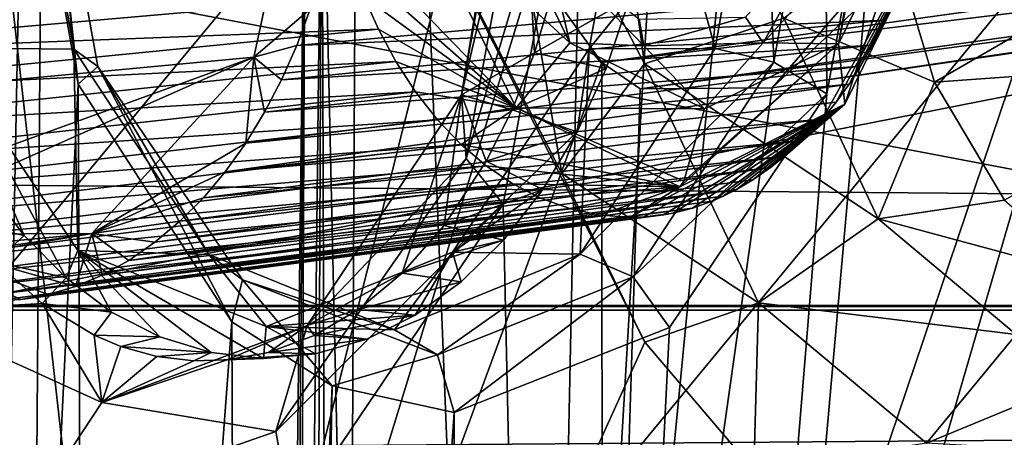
# Model space of a CAD drawing. Header units: metres. Extents: x -150 to 307, y -550 to 84.
# Tile 1022 of 1056: x 234.05 to 237.66, y -2.44 to -0.91. Entities that reach past the tile are written whole.
import ezdxf

# ---------------------------------------------------------------- set-up
doc = ezdxf.new("R2010")
doc.units = ezdxf.units.M
doc.layers.add('solid_26006363', color=7, linetype='CONTINUOUS')

msp = doc.modelspace()

# ---------------------------------------------------------------- linework, layer by layer
at = {"layer": 'solid_26006363'}
for points in [[(229.176407, -9.081716, 939.973938), (229.99118, 0.000344, 940.69989), (245.823288, -11.224192, 949.513977)], [(229.99118, 0.000344, 940.69989), (246.654556, 0, 950.254578), (245.823288, -11.224192, 949.513977)], [(233.489548, -8.792013, 908.271729), (232.955582, 0.032667, 907.429626), (234.066269, 0.003867, 908.627441)], [(233.892075, -8.863901, 908.711182), (233.489548, -8.792013, 908.271729), (234.066269, 0.003867, 908.627441)], [(235.137634, 0, 913.558777), (233.843811, -0.611673, 915.077393), (233.661316, -1.163745, 914.862366)], [(234.910675, -1.046002, 913.30481), (235.137634, 0, 913.558777), (233.661316, -1.163745, 914.862366)], [(233.892075, -8.863901, 908.711182), (234.066269, 0.003867, 908.627441), (234.268082, -1.144645, 908.851807)], [(233.929993, -0.000001, 915.975952), (235.099686, 0.000959, 917.334839), (234.990692, -9.375346, 917.506836)], [(234.136917, 0.009975, 918.518005), (233.954193, -0.008697, 918.303284), (234.08432, -6.763284, 918.61261)], [(234.144547, -0.000233, 908.807617), (234.268082, -1.144645, 908.851807), (234.066269, 0.003867, 908.627441)], [(235.785873, 0.000027, 920.484619), (234.136917, 0.009975, 918.518005), (234.08432, -6.763284, 918.61261)], [(235.936386, -0.721932, 920.668579), (235.785873, 0.000027, 920.484619), (234.08432, -6.763284, 918.61261)], [(235.117508, -0.870122, 913.538513), (235.137634, 0, 913.558777), (234.910675, -1.046002, 913.30481)], [(235.024536, -9.293293, 917.541077), (234.990692, -9.375346, 917.506836), (235.099686, 0.000959, 917.334839)], [(235.059067, -9.215111, 917.576416), (235.024536, -9.293293, 917.541077), (235.099686, 0.000959, 917.334839)], [(235.159561, 0.000005, 917.405151), (235.059067, -9.215111, 917.576416), (235.099686, 0.000959, 917.334839)], [(235.121506, -9.084536, 917.641174), (235.059067, -9.215111, 917.576416), (235.159561, 0.000005, 917.405151)], [(235.121506, -9.084536, 917.641174), (235.159561, 0.000005, 917.405151), (235.189697, -8.957417, 917.713074)], [(235.261475, -4.475974, 917.593018), (235.159561, 0.000005, 917.405151), (235.285248, -0.000852, 917.552917)], [(235.189697, -8.957417, 917.713074), (235.159561, 0.000005, 917.405151), (235.261475, -4.475974, 917.593018)], [(235.784943, 0, 918.143372), (236.038193, -1.472669, 918.45166), (235.285248, -0.000852, 917.552917)], [(235.639847, -17.84992, 911.454834), (237.22287, 0, 912.144714), (238.067368, 0.000013, 913.115356)], [(235.639847, -17.84992, 911.454834), (238.067368, 0.000013, 913.115356), (238.593033, -10.931461, 914.126099)], [(235.880753, 0.000001, 913.557312), (235.938248, -1.030612, 912.863403), (235.671646, -1.184786, 913.292847)], [(235.868073, 0, 913.723267), (235.880753, 0.000001, 913.557312), (235.671646, -1.184786, 913.292847)], [(236.34082, -1.070289, 918.620361), (236.038193, -1.472669, 918.45166), (235.784943, 0, 918.143372)], [(236.19574, 0, 918.434143), (236.34082, -1.070289, 918.620361), (235.784943, 0, 918.143372)], [(235.880753, 0.000001, 913.557312), (236.006577, -0.801471, 912.948425), (235.938248, -1.030612, 912.863403)], [(235.956177, -7.548682, 914.385986), (238.337418, -0.966312, 916.507568), (238.154312, 0.000003, 916.344482)], [(236.688095, -0.000019, 915.038086), (235.956177, -7.548682, 914.385986), (238.154312, 0.000003, 916.344482)], [(236.137955, -1.015497, 912.428345), (236.320908, 0.000001, 912.632874), (236.598907, -1.014559, 911.933533)], [(236.286346, -0.832852, 912.595886), (236.320908, 0.000001, 912.632874), (236.137955, -1.015497, 912.428345)], [(238.082504, -6.74861, 923.456665), (238.074554, 0.029634, 923.30719), (236.187546, -5.559584, 921.072205)], [(236.807831, -1.158274, 921.735229), (236.187546, -5.559584, 921.072205), (238.074554, 0.029634, 923.30719)], [(236.851013, -0.903303, 918.645325), (236.34082, -1.070289, 918.620361), (236.19574, 0, 918.434143)], [(236.320908, 0.000001, 912.632874), (236.776718, 0.000001, 912.138916), (236.598907, -1.014559, 911.933533)], [(236.598907, -1.014559, 911.933533), (236.776718, 0.000001, 912.138916), (236.813934, -1.065191, 911.827942)], [(236.776718, 0.000001, 912.138916), (237.001343, 0.000001, 912.042419), (236.813934, -1.065191, 911.827942)], [(237.192017, -0.714105, 922.206909), (236.807831, -1.158274, 921.735229), (238.074554, 0.029634, 923.30719)], [(236.813934, -1.065191, 911.827942), (237.001343, 0.000001, 912.042419), (237.007904, -1.180996, 911.90448)], [(237.001343, 0.000001, 912.042419), (237.22287, 0, 912.144714), (237.007904, -1.180996, 911.90448)], [(51.055336, 0, 672.736816), (286.751587, 0, -98.190849), (287.017914, -1.954857, -98.109421)], [(51.326496, -1.972128, 672.819702), (51.055336, 0, 672.736816), (287.017914, -1.954857, -98.109421)], [(64.172447, -1.972128, 676.747131), (299.868683, -1.972128, -94.180542), (300.139832, 0, -94.097641)], [(64.443604, 0, 676.830017), (64.172447, -1.972128, 676.747131), (300.139832, 0, -94.097641)], [(226.510178, -1.954857, -261.140106), (240.302048, -1.954857, -251.2397), (230.041199, 0, -258.500671)], [(227.565887, 0, -276.501038), (243.701553, 0, -265.97229), (233.685989, -1.972128, -272.501709)], [(240.302048, -1.954857, -251.2397), (237.419113, 0, -253.167572), (230.041199, 0, -258.500671)], [(235.519714, -0.000027, 946.219238), (232.624283, -0.00001, 944.326782), (232.783661, -3.296923, 944.407837)], [(235.650467, -3.286726, 946.275208), (235.519714, -0.000027, 946.219238), (232.783661, -3.296923, 944.407837)], [(233.590012, -0.000002, 909.587463), (233.77182, -1.012007, 909.789856), (234.072845, -0.000003, 909.026123)], [(243.701553, 0, -265.97229), (248.771378, -1.972128, -261.67276), (233.685989, -1.972128, -272.501709)], [(233.696243, -1.308886, 915.713562), (233.929993, -0.000001, 915.975952), (234.990692, -9.375346, 917.506836)], [(233.77182, -1.012007, 909.789856), (234.251907, -1.016661, 909.231812), (234.072845, -0.000003, 909.026123)], [(234.08432, -6.763284, 918.61261), (233.954193, -0.008697, 918.303284), (233.84108, -9.693657, 918.493286)], [(234.251907, -1.016661, 909.231812), (234.144547, -0.000233, 908.807617), (234.072845, -0.000003, 909.026123)], [(234.33992, -1.079963, 909.030273), (234.268082, -1.144645, 908.851807), (234.144547, -0.000233, 908.807617)], [(234.251907, -1.016661, 909.231812), (234.33992, -1.079963, 909.030273), (234.144547, -0.000233, 908.807617)], [(236.34227, -2.089483, 918.82196), (235.261475, -4.475974, 917.593018), (235.285248, -0.000852, 917.552917)], [(236.038193, -1.472669, 918.45166), (236.34227, -2.089483, 918.82196), (235.285248, -0.000852, 917.552917)], [(238.362244, -0.000021, 948.000122), (235.519714, -0.000027, 946.219238), (235.650467, -3.286726, 946.275208)], [(235.639847, -17.84992, 911.454834), (237.007904, -1.180996, 911.90448), (237.22287, 0, 912.144714)], [(238.466858, -2.499339, 948.045898), (238.362244, -0.000021, 948.000122), (235.650467, -3.286726, 946.275208)], [(235.868073, 0, 913.723267), (235.671646, -1.184786, 913.292847), (235.946487, -0.000005, 914.104431)], [(235.671646, -1.184786, 913.292847), (235.688522, -1.417224, 913.812073), (235.946487, -0.000005, 914.104431)], [(235.946487, -0.000005, 914.104431), (235.688522, -1.417224, 913.812073), (236.113373, -0.000038, 914.372314)], [(235.688522, -1.417224, 913.812073), (235.823273, -1.584502, 914.04718), (236.113373, -0.000038, 914.372314)], [(235.823273, -1.584502, 914.04718), (235.956177, -7.548682, 914.385986), (236.113373, -0.000038, 914.372314)], [(236.401779, -0.000034, 914.705627), (235.956177, -7.548682, 914.385986), (236.688095, -0.000019, 915.038086)], [(236.113373, -0.000038, 914.372314), (235.956177, -7.548682, 914.385986), (236.401779, -0.000034, 914.705627)], [(237.251694, 0, 910.137451), (237.350266, -0.383388, 910.24884), (237.050613, -0.997649, 909.9151)], [(237.119736, -0.611154, 909.990479), (237.251694, 0, 910.137451), (237.050613, -0.997649, 909.9151)], [(240.302048, -1.954857, -251.2397), (244.442719, 0, -247.375839), (237.419113, 0, -253.167572)], [(236.108078, -0.304631, 909.365601), (230.44696, -0.720152, 914.30835), (230.850601, -1.160539, 914.759766)], [(236.108078, -0.304631, 909.365601), (230.850601, -1.160539, 914.759766), (236.210953, -0.394892, 909.457275)], [(241.637726, -0.305224, 915.859375), (235.936386, -0.721932, 920.668579), (236.184082, -1.06562, 920.971313)], [(241.637726, -0.305224, 915.859375), (236.184082, -1.06562, 920.971313), (241.74086, -0.395659, 915.951294)], [(236.210953, -0.394892, 909.457275), (230.850601, -1.160539, 914.759766), (236.330841, -0.426259, 909.564087)], [(236.450745, -0.394892, 909.670959), (231.355087, -1.164931, 915.324341), (231.764343, -0.726503, 915.782776)], [(236.330841, -0.426259, 909.564087), (231.355087, -1.164931, 915.324341), (236.450745, -0.394892, 909.670959)], [(235.768829, -0.37612, 908.489441), (236.067459, -0.994487, 908.82135), (235.498932, -0.471826, 908.370789)], [(235.982849, -0.636751, 908.725952), (236.067459, -0.994487, 908.82135), (235.768829, -0.37612, 908.489441)], [(241.74086, -0.395659, 915.951294), (236.184082, -1.06562, 920.971313), (236.325409, -1.162207, 921.144348)], [(241.74086, -0.395659, 915.951294), (236.325409, -1.162207, 921.144348), (241.861038, -0.427085, 916.05835)], [(241.981201, -0.395659, 916.165405), (236.807831, -1.158274, 921.735229), (237.192017, -0.714105, 922.206909)], [(241.861038, -0.427085, 916.05835), (236.807831, -1.158274, 921.735229), (241.981201, -0.395659, 916.165405)], [(237.050613, -0.997649, 909.9151), (237.350266, -0.383388, 910.24884), (237.074203, -1.218872, 910.09967)], [(237.350266, -0.383388, 910.24884), (237.442734, -0.466469, 910.510193), (237.074203, -1.218872, 910.09967)], [(236.330841, -0.426259, 909.564087), (230.850601, -1.160539, 914.759766), (231.355087, -1.164931, 915.324341)], [(241.861038, -0.427085, 916.05835), (236.325409, -1.162207, 921.144348), (236.807831, -1.158274, 921.735229)], [(237.442734, -0.466469, 910.510193), (237.042038, -1.210981, 910.407654), (236.991043, -1.273427, 910.354004)], [(237.074203, -1.218872, 910.09967), (237.442734, -0.466469, 910.510193), (236.991043, -1.273427, 910.354004)], [(237.442734, -0.466469, 910.510193), (237.089676, -1.145024, 910.457825), (237.042038, -1.210981, 910.407654)], [(237.442734, -0.466469, 910.510193), (237.131592, -1.079894, 910.502014), (237.089676, -1.145024, 910.457825)], [(237.442734, -0.466469, 910.510193), (237.175644, -1.002831, 910.548462), (237.131592, -1.079894, 910.502014)], [(237.442734, -0.466469, 910.510193), (237.221313, -0.911374, 910.59668), (237.175644, -1.002831, 910.548462)], [(237.442734, -0.466469, 910.510193), (237.267258, -0.803602, 910.645203), (237.221313, -0.911374, 910.59668)], [(235.498932, -0.471826, 908.370789), (235.871216, -1.231277, 908.784485), (235.229523, -0.568561, 908.497681)], [(236.067459, -0.994487, 908.82135), (235.871216, -1.231277, 908.784485), (235.498932, -0.471826, 908.370789)], [(235.871216, -1.231277, 908.784485), (235.267883, -0.699969, 908.538086), (235.229523, -0.568561, 908.497681)], [(236.710098, -0.899699, 909.597595), (237.020752, -0.553318, 909.952209), (236.775528, -0.993343, 909.607422)], [(237.020752, -0.553318, 909.952209), (237.119736, -0.611154, 909.990479), (236.775528, -0.993343, 909.607422)], [(237.402267, -1.137288, 918.57074), (237.239349, -0.599127, 918.349548), (238.409424, -0.554348, 917.383728)], [(237.402267, -1.137288, 918.57074), (238.409424, -0.554348, 917.383728), (238.572998, -1.05324, 917.582825)], [(236.775528, -0.993343, 909.607422), (237.119736, -0.611154, 909.990479), (237.050613, -0.997649, 909.9151)], [(236.851013, -0.903303, 918.645325), (237.239349, -0.599127, 918.349548), (237.402267, -1.137288, 918.57074)], [(235.982849, -0.636751, 908.725952), (236.338943, -1.00432, 909.121826), (236.067459, -0.994487, 908.82135)], [(236.32106, -0.90701, 909.154663), (236.338943, -1.00432, 909.121826), (235.982849, -0.636751, 908.725952)], [(235.871216, -1.231277, 908.784485), (235.313202, -0.823841, 908.585754), (235.267883, -0.699969, 908.538086)], [(236.184082, -1.06562, 920.971313), (235.936386, -0.721932, 920.668579), (234.08432, -6.763284, 918.61261)], [(235.313202, -0.823841, 908.585754), (232.856018, -1.040569, 911.012146), (232.796997, -0.887593, 910.94635)], [(235.313202, -0.823841, 908.585754), (235.366791, -0.943923, 908.642151), (232.856018, -1.040569, 911.012146)], [(237.267258, -0.803602, 910.645203), (235.117508, -0.870122, 913.538513), (235.068314, -1.003273, 913.483459)], [(237.221313, -0.911374, 910.59668), (237.267258, -0.803602, 910.645203), (235.068314, -1.003273, 913.483459)], [(235.871216, -1.231277, 908.784485), (235.366791, -0.943923, 908.642151), (235.313202, -0.823841, 908.585754)], [(235.938248, -1.030612, 912.863403), (236.006577, -0.801471, 912.948425), (236.286346, -0.832852, 912.595886)], [(235.938248, -1.030612, 912.863403), (236.286346, -0.832852, 912.595886), (236.200531, -1.087318, 912.499939)], [(236.200531, -1.087318, 912.499939), (236.286346, -0.832852, 912.595886), (236.137955, -1.015497, 912.428345)], [(235.068314, -1.003273, 913.483459), (235.117508, -0.870122, 913.538513), (234.910675, -1.046002, 913.30481)], [(236.32106, -0.90701, 909.154663), (236.710098, -0.899699, 909.597595), (236.338943, -1.00432, 909.121826)], [(236.710098, -0.899699, 909.597595), (236.775528, -0.993343, 909.607422), (236.338943, -1.00432, 909.121826)], [(237.221313, -0.911374, 910.59668), (235.068314, -1.003273, 913.483459), (235.012863, -1.12904, 913.421387)], [(237.175644, -1.002831, 910.548462), (237.221313, -0.911374, 910.59668), (235.012863, -1.12904, 913.421387)], [(236.851013, -0.903303, 918.645325), (237.195526, -1.637614, 919.104309), (236.34082, -1.070289, 918.620361)], [(236.851013, -0.903303, 918.645325), (237.402267, -1.137288, 918.57074), (237.195526, -1.637614, 919.104309)], [(235.366791, -0.943923, 908.642151), (232.924149, -1.185026, 911.088135), (232.856018, -1.040569, 911.012146)], [(235.366791, -0.943923, 908.642151), (235.430328, -1.061723, 908.708984), (232.924149, -1.185026, 911.088135)], [(235.871216, -1.231277, 908.784485), (235.430328, -1.061723, 908.708984), (235.366791, -0.943923, 908.642151)], [(235.956177, -7.548682, 914.385986), (238.901764, -1.798153, 917.010437), (238.337418, -0.966312, 916.507568)], [(235.012863, -1.12904, 913.421387), (235.068314, -1.003273, 913.483459), (234.910675, -1.046002, 913.30481)], [(237.175644, -1.002831, 910.548462), (235.012863, -1.12904, 913.421387), (234.950653, -1.248065, 913.351746)], [(237.131592, -1.079894, 910.502014), (237.175644, -1.002831, 910.548462), (234.950653, -1.248065, 913.351746)], [(236.067459, -0.994487, 908.82135), (236.56041, -1.235724, 909.369568), (235.871216, -1.231277, 908.784485)], [(236.338943, -1.00432, 909.121826), (236.56041, -1.235724, 909.369568), (236.067459, -0.994487, 908.82135)], [(236.338943, -1.00432, 909.121826), (236.775528, -0.993343, 909.607422), (236.56041, -1.235724, 909.369568)], [(237.050613, -0.997649, 909.9151), (236.469696, -1.521017, 909.45105), (236.484604, -1.500183, 909.437622)], [(237.050613, -0.997649, 909.9151), (237.074203, -1.218872, 910.09967), (236.469696, -1.521017, 909.45105)], [(237.050613, -0.997649, 909.9151), (236.484604, -1.500183, 909.437622), (236.56041, -1.235724, 909.369568)], [(236.775528, -0.993343, 909.607422), (237.050613, -0.997649, 909.9151), (236.56041, -1.235724, 909.369568)], [(233.77182, -1.012007, 909.789856), (234.267471, -1.754318, 910.341736), (234.251907, -1.016661, 909.231812)], [(234.223816, -1.853812, 910.294861), (234.267471, -1.754318, 910.341736), (233.77182, -1.012007, 909.789856)], [(234.070755, -1.699553, 910.12439), (234.223816, -1.853812, 910.294861), (233.77182, -1.012007, 909.789856)], [(233.930969, -1.515446, 909.96875), (234.070755, -1.699553, 910.12439), (233.77182, -1.012007, 909.789856)], [(234.251907, -1.016661, 909.231812), (234.746765, -1.76841, 909.800232), (234.33992, -1.079963, 909.030273)], [(234.267471, -1.754318, 910.341736), (234.746765, -1.76841, 909.800232), (234.251907, -1.016661, 909.231812)], [(235.637711, -1.760135, 911.869568), (236.137955, -1.015497, 912.428345), (236.105438, -1.767307, 911.364136)], [(236.094986, -1.319964, 912.382019), (236.137955, -1.015497, 912.428345), (235.637711, -1.760135, 911.869568)], [(235.671646, -1.184786, 913.292847), (235.938248, -1.030612, 912.863403), (235.85611, -1.239127, 912.761536)], [(235.85611, -1.239127, 912.761536), (235.938248, -1.030612, 912.863403), (236.200531, -1.087318, 912.499939)], [(236.094986, -1.319964, 912.382019), (236.200531, -1.087318, 912.499939), (236.137955, -1.015497, 912.428345)], [(236.105438, -1.767307, 911.364136), (236.598907, -1.014559, 911.933533), (236.813934, -1.065191, 911.827942)], [(236.137955, -1.015497, 912.428345), (236.598907, -1.014559, 911.933533), (236.105438, -1.767307, 911.364136)], [(235.430328, -1.061723, 908.708984), (233.000732, -1.319628, 911.173523), (232.924149, -1.185026, 911.088135)], [(235.430328, -1.061723, 908.708984), (235.503143, -1.173643, 908.785645), (233.000732, -1.319628, 911.173523)], [(234.910675, -1.046002, 913.30481), (233.376266, -1.603485, 914.52594), (233.01738, -1.885789, 914.102783)], [(234.31839, -1.69201, 912.642517), (234.910675, -1.046002, 913.30481), (233.01738, -1.885789, 914.102783)], [(234.910675, -1.046002, 913.30481), (233.661316, -1.163745, 914.862366), (233.376266, -1.603485, 914.52594)], [(236.187546, -5.559584, 921.072205), (236.184082, -1.06562, 920.971313), (234.08432, -6.763284, 918.61261)], [(234.33992, -1.079963, 909.030273), (234.831253, -2.015121, 909.478333), (234.268082, -1.144645, 908.851807)], [(234.881439, -1.361179, 913.274292), (234.910675, -1.046002, 913.30481), (234.31839, -1.69201, 912.642517)], [(234.33992, -1.079963, 909.030273), (234.86908, -1.860822, 909.630554), (234.831253, -2.015121, 909.478333)], [(234.746765, -1.76841, 909.800232), (234.86908, -1.860822, 909.630554), (234.33992, -1.079963, 909.030273)], [(234.881439, -1.361179, 913.274292), (234.950653, -1.248065, 913.351746), (234.910675, -1.046002, 913.30481)], [(237.131592, -1.079894, 910.502014), (234.950653, -1.248065, 913.351746), (234.881439, -1.361179, 913.274292)], [(237.089676, -1.145024, 910.457825), (237.131592, -1.079894, 910.502014), (234.881439, -1.361179, 913.274292)], [(234.950653, -1.248065, 913.351746), (235.012863, -1.12904, 913.421387), (234.910675, -1.046002, 913.30481)], [(235.871216, -1.231277, 908.784485), (235.503143, -1.173643, 908.785645), (235.430328, -1.061723, 908.708984)], [(236.34082, -1.070289, 918.620361), (236.757477, -1.945654, 919.149536), (236.038193, -1.472669, 918.45166)], [(236.105438, -1.767307, 911.364136), (236.813934, -1.065191, 911.827942), (236.299591, -1.850673, 911.24054)], [(236.325409, -1.162207, 921.144348), (236.184082, -1.06562, 920.971313), (236.187546, -5.559584, 921.072205)], [(236.299591, -1.850673, 911.24054), (236.813934, -1.065191, 911.827942), (237.007904, -1.180996, 911.90448)], [(237.195526, -1.637614, 919.104309), (236.757477, -1.945654, 919.149536), (236.34082, -1.070289, 918.620361)], [(237.657684, -1.569221, 918.917725), (237.402267, -1.137288, 918.57074), (238.572998, -1.05324, 917.582825)], [(235.85611, -1.239127, 912.761536), (236.200531, -1.087318, 912.499939), (236.094986, -1.319964, 912.382019)], [(234.300842, -9.106922, 909.170837), (233.892075, -8.863901, 908.711182), (234.268082, -1.144645, 908.851807)], [(234.300842, -9.106922, 909.170837), (234.268082, -1.144645, 908.851807), (234.831253, -2.015121, 909.478333)], [(237.089676, -1.145024, 910.457825), (234.881439, -1.361179, 913.274292), (234.806305, -1.466335, 913.190186)], [(237.042038, -1.210981, 910.407654), (237.089676, -1.145024, 910.457825), (234.806305, -1.466335, 913.190186)], [(237.195526, -1.637614, 919.104309), (237.402267, -1.137288, 918.57074), (237.657684, -1.569221, 918.917725)], [(235.503143, -1.173643, 908.785645), (233.08519, -1.44329, 911.267822), (233.000732, -1.319628, 911.173523)], [(235.503143, -1.173643, 908.785645), (235.583832, -1.276048, 908.870605), (233.08519, -1.44329, 911.267822)], [(235.671646, -1.184786, 913.292847), (235.453415, -1.8364, 912.262146), (235.105896, -2.028409, 912.609863)], [(235.671646, -1.184786, 913.292847), (235.105896, -2.028409, 912.609863), (235.688522, -1.417224, 913.812073)], [(235.671646, -1.184786, 913.292847), (235.607391, -1.662316, 912.453186), (235.453415, -1.8364, 912.262146)], [(235.871216, -1.231277, 908.784485), (235.583832, -1.276048, 908.870605), (235.503143, -1.173643, 908.785645)], [(235.671646, -1.184786, 913.292847), (235.761627, -1.427613, 912.644287), (235.607391, -1.662316, 912.453186)], [(235.639847, -17.84992, 911.454834), (236.432419, -2.035512, 911.262024), (237.007904, -1.180996, 911.90448)], [(235.671646, -1.184786, 913.292847), (235.85611, -1.239127, 912.761536), (235.761627, -1.427613, 912.644287)], [(236.807831, -1.158274, 921.735229), (236.325409, -1.162207, 921.144348), (236.187546, -5.559584, 921.072205)], [(236.299591, -1.850673, 911.24054), (237.007904, -1.180996, 911.90448), (236.432419, -2.035512, 911.262024)], [(236.991043, -1.273427, 910.354004), (237.042038, -1.210981, 910.407654), (234.806305, -1.466335, 913.190186)], [(237.074203, -1.218872, 910.09967), (236.337936, -1.630765, 909.664917), (236.288971, -1.631914, 909.613464)], [(237.074203, -1.218872, 910.09967), (236.288971, -1.631914, 909.613464), (236.469696, -1.521017, 909.45105)], [(237.074203, -1.218872, 910.09967), (236.410675, -1.623208, 909.741455), (236.337936, -1.630765, 909.664917)], [(237.074203, -1.218872, 910.09967), (236.44603, -1.61691, 909.778625), (236.410675, -1.623208, 909.741455)], [(237.074203, -1.218872, 910.09967), (236.516953, -1.598897, 909.853394), (236.44603, -1.61691, 909.778625)], [(237.074203, -1.218872, 910.09967), (236.588104, -1.57339, 909.928528), (236.516953, -1.598897, 909.853394)], [(237.074203, -1.218872, 910.09967), (236.629242, -1.555163, 909.972046), (236.588104, -1.57339, 909.928528)], [(237.074203, -1.218872, 910.09967), (236.677429, -1.530542, 910.02301), (236.629242, -1.555163, 909.972046)], [(237.074203, -1.218872, 910.09967), (236.737244, -1.495022, 910.086304), (236.677429, -1.530542, 910.02301)], [(237.074203, -1.218872, 910.09967), (236.802322, -1.449833, 910.155029), (236.737244, -1.495022, 910.086304)], [(237.074203, -1.218872, 910.09967), (236.854309, -1.408467, 910.2099), (236.802322, -1.449833, 910.155029)], [(237.074203, -1.218872, 910.09967), (236.916992, -1.351707, 910.276001), (236.854309, -1.408467, 910.2099)], [(237.074203, -1.218872, 910.09967), (236.991043, -1.273427, 910.354004), (236.916992, -1.351707, 910.276001)], [(235.871216, -1.231277, 908.784485), (235.670181, -1.366233, 908.961548), (235.583832, -1.276048, 908.870605)], [(235.871216, -1.231277, 908.784485), (236.469696, -1.521017, 909.45105), (235.670181, -1.366233, 908.961548)], [(235.761627, -1.427613, 912.644287), (235.85611, -1.239127, 912.761536), (236.094986, -1.319964, 912.382019)], [(236.484604, -1.500183, 909.437622), (236.469696, -1.521017, 909.45105), (235.871216, -1.231277, 908.784485)], [(236.56041, -1.235724, 909.369568), (236.484604, -1.500183, 909.437622), (235.871216, -1.231277, 908.784485)], [(235.583832, -1.276048, 908.870605), (233.177063, -1.555044, 911.3703), (233.08519, -1.44329, 911.267822)], [(235.583832, -1.276048, 908.870605), (235.670181, -1.366233, 908.961548), (233.177063, -1.555044, 911.3703)], [(236.991043, -1.273427, 910.354004), (234.806305, -1.466335, 913.190186), (234.726395, -1.56148, 913.10083)], [(236.916992, -1.351707, 910.276001), (236.991043, -1.273427, 910.354004), (234.726395, -1.56148, 913.10083)], [(233.06398, -2.262568, 915.0047), (233.696243, -1.308886, 915.713562), (234.990692, -9.375346, 917.506836)], [(235.968323, -1.531065, 912.240479), (236.094986, -1.319964, 912.382019), (235.637711, -1.760135, 911.869568)], [(235.761627, -1.427613, 912.644287), (236.094986, -1.319964, 912.382019), (235.968323, -1.531065, 912.240479)], [(235.670181, -1.366233, 908.961548), (233.275558, -1.654008, 911.480164), (233.177063, -1.555044, 911.3703)], [(235.670181, -1.366233, 908.961548), (235.761581, -1.443961, 909.0578), (233.275558, -1.654008, 911.480164)], [(234.806305, -1.466335, 913.190186), (234.881439, -1.361179, 913.274292), (234.31839, -1.69201, 912.642517)], [(236.916992, -1.351707, 910.276001), (234.726395, -1.56148, 913.10083), (234.640717, -1.647149, 913.005005)], [(236.854309, -1.408467, 910.2099), (236.916992, -1.351707, 910.276001), (234.640717, -1.647149, 913.005005)], [(236.469696, -1.521017, 909.45105), (235.761581, -1.443961, 909.0578), (235.670181, -1.366233, 908.961548)], [(236.854309, -1.408467, 910.2099), (234.640717, -1.647149, 913.005005), (234.548981, -1.724064, 912.902405)], [(236.802322, -1.449833, 910.155029), (236.854309, -1.408467, 910.2099), (234.548981, -1.724064, 912.902405)], [(235.688522, -1.417224, 913.812073), (234.991196, -2.416326, 913.010193), (235.823273, -1.584502, 914.04718)], [(235.105896, -2.028409, 912.609863), (234.991196, -2.416326, 913.010193), (235.688522, -1.417224, 913.812073)], [(235.607391, -1.662316, 912.453186), (235.761627, -1.427613, 912.644287), (235.968323, -1.531065, 912.240479)], [(235.761581, -1.443961, 909.0578), (233.379318, -1.73915, 911.595947), (233.275558, -1.654008, 911.480164)], [(235.761581, -1.443961, 909.0578), (235.858398, -1.509539, 909.15979), (233.379318, -1.73915, 911.595947)], [(234.726395, -1.56148, 913.10083), (234.806305, -1.466335, 913.190186), (234.31839, -1.69201, 912.642517)], [(236.802322, -1.449833, 910.155029), (234.548981, -1.724064, 912.902405), (234.453522, -1.790438, 912.795654)], [(236.737244, -1.495022, 910.086304), (236.802322, -1.449833, 910.155029), (234.453522, -1.790438, 912.795654)], [(236.469696, -1.521017, 909.45105), (235.858398, -1.509539, 909.15979), (235.761581, -1.443961, 909.0578)], [(236.757477, -1.945654, 919.149536), (236.34227, -2.089483, 918.82196), (236.038193, -1.472669, 918.45166)], [(235.858398, -1.509539, 909.15979), (233.48761, -1.809945, 911.716797), (233.379318, -1.73915, 911.595947)], [(235.858398, -1.509539, 909.15979), (235.960587, -1.562284, 909.267517), (233.48761, -1.809945, 911.716797)], [(236.677429, -1.530542, 910.02301), (236.737244, -1.495022, 910.086304), (234.453522, -1.790438, 912.795654)], [(236.469696, -1.521017, 909.45105), (235.960587, -1.562284, 909.267517), (235.858398, -1.509539, 909.15979)], [(233.843002, -1.649788, 910.270691), (234.070755, -1.699553, 910.12439), (233.930969, -1.515446, 909.96875)], [(236.677429, -1.530542, 910.02301), (234.453522, -1.790438, 912.795654), (234.356705, -1.844477, 912.687439)], [(236.629242, -1.555163, 909.972046), (236.677429, -1.530542, 910.02301), (234.356705, -1.844477, 912.687439)], [(235.607391, -1.662316, 912.453186), (235.968323, -1.531065, 912.240479), (235.825119, -1.715934, 912.080505)], [(235.825119, -1.715934, 912.080505), (235.968323, -1.531065, 912.240479), (235.637711, -1.760135, 911.869568)], [(236.469696, -1.521017, 909.45105), (236.067139, -1.600774, 909.379822), (235.960587, -1.562284, 909.267517)], [(236.469696, -1.521017, 909.45105), (236.17691, -1.624199, 909.495483), (236.067139, -1.600774, 909.379822)], [(236.469696, -1.521017, 909.45105), (236.288971, -1.631914, 909.613464), (236.17691, -1.624199, 909.495483)], [(235.960587, -1.562284, 909.267517), (233.600021, -1.865796, 911.842224), (233.48761, -1.809945, 911.716797)], [(235.960587, -1.562284, 909.267517), (236.067139, -1.600774, 909.379822), (233.600021, -1.865796, 911.842224)], [(236.629242, -1.555163, 909.972046), (234.356705, -1.844477, 912.687439), (234.258926, -1.885862, 912.578186)], [(236.588104, -1.57339, 909.928528), (236.629242, -1.555163, 909.972046), (234.258926, -1.885862, 912.578186)], [(236.516953, -1.598897, 909.853394), (236.588104, -1.57339, 909.928528), (234.258926, -1.885862, 912.578186)], [(234.640717, -1.647149, 913.005005), (234.726395, -1.56148, 913.10083), (234.31839, -1.69201, 912.642517)], [(234.991196, -2.416326, 913.010193), (235.048813, -2.731049, 913.180969), (235.823273, -1.584502, 914.04718)], [(235.823273, -1.584502, 914.04718), (235.048813, -2.731049, 913.180969), (235.956177, -7.548682, 914.385986)], [(237.195526, -1.637614, 919.104309), (237.657684, -1.569221, 918.917725), (237.982071, -1.850837, 919.358948)], [(236.067139, -1.600774, 909.379822), (233.715668, -1.90617, 911.971252), (233.600021, -1.865796, 911.842224)], [(236.067139, -1.600774, 909.379822), (236.17691, -1.624199, 909.495483), (233.715668, -1.90617, 911.971252)], [(236.44603, -1.61691, 909.778625), (234.158981, -1.915458, 912.466492), (234.056854, -1.933244, 912.352417)], [(236.410675, -1.623208, 909.741455), (236.44603, -1.61691, 909.778625), (234.056854, -1.933244, 912.352417)], [(236.516953, -1.598897, 909.853394), (234.258926, -1.885862, 912.578186), (234.158981, -1.915458, 912.466492)], [(236.44603, -1.61691, 909.778625), (236.516953, -1.598897, 909.853394), (234.158981, -1.915458, 912.466492)], [(236.17691, -1.624199, 909.495483), (233.833466, -1.930724, 912.102783), (233.715668, -1.90617, 911.971252)], [(236.17691, -1.624199, 909.495483), (236.288971, -1.631914, 909.613464), (233.833466, -1.930724, 912.102783)], [(236.288971, -1.631914, 909.613464), (233.952515, -1.939197, 912.23584), (233.833466, -1.930724, 912.102783)], [(233.843002, -1.649788, 910.270691), (233.965881, -1.794881, 910.422302), (234.070755, -1.699553, 910.12439)], [(236.337936, -1.630765, 909.664917), (234.056854, -1.933244, 912.352417), (233.952515, -1.939197, 912.23584)], [(236.288971, -1.631914, 909.613464), (236.337936, -1.630765, 909.664917), (233.952515, -1.939197, 912.23584)], [(236.337936, -1.630765, 909.664917), (236.410675, -1.623208, 909.741455), (234.056854, -1.933244, 912.352417)], [(234.548981, -1.724064, 912.902405), (234.640717, -1.647149, 913.005005), (234.31839, -1.69201, 912.642517)], [(237.195526, -1.637614, 919.104309), (237.701233, -2.061889, 919.776672), (236.757477, -1.945654, 919.149536)], [(237.195526, -1.637614, 919.104309), (237.982071, -1.850837, 919.358948), (237.701233, -2.061889, 919.776672)], [(234.31839, -1.69201, 912.642517), (232.618851, -1.984097, 913.633423), (232.219879, -1.888552, 913.163818)], [(233.580978, -1.695093, 911.81897), (234.31839, -1.69201, 912.642517), (232.219879, -1.888552, 913.163818)], [(234.31839, -1.69201, 912.642517), (233.01738, -1.885789, 914.102783), (232.618851, -1.984097, 913.633423)], [(234.258926, -1.885862, 912.578186), (234.31839, -1.69201, 912.642517), (233.580978, -1.695093, 911.81897)], [(234.258926, -1.885862, 912.578186), (234.356705, -1.844477, 912.687439), (234.31839, -1.69201, 912.642517)], [(234.453522, -1.790438, 912.795654), (234.548981, -1.724064, 912.902405), (234.31839, -1.69201, 912.642517)], [(234.356705, -1.844477, 912.687439), (234.453522, -1.790438, 912.795654), (234.31839, -1.69201, 912.642517)], [(235.453415, -1.8364, 912.262146), (235.607391, -1.662316, 912.453186), (235.825119, -1.715934, 912.080505)], [(234.158981, -1.915458, 912.466492), (234.258926, -1.885862, 912.578186), (233.580978, -1.695093, 911.81897)], [(234.056854, -1.933244, 912.352417), (234.158981, -1.915458, 912.466492), (233.580978, -1.695093, 911.81897)], [(233.952515, -1.939197, 912.23584), (234.056854, -1.933244, 912.352417), (233.580978, -1.695093, 911.81897)], [(233.965881, -1.794881, 910.422302), (234.223816, -1.853812, 910.294861), (234.070755, -1.699553, 910.12439)], [(235.453415, -1.8364, 912.262146), (235.825119, -1.715934, 912.080505), (235.670044, -1.868497, 911.907349)], [(235.670044, -1.868497, 911.907349), (235.825119, -1.715934, 912.080505), (235.637711, -1.760135, 911.869568)], [(234.223816, -1.853812, 910.294861), (234.390472, -1.979168, 910.480469), (234.267471, -1.754318, 910.341736)], [(234.267471, -1.754318, 910.341736), (234.956238, -2.032438, 911.109314), (234.746765, -1.76841, 909.800232)], [(234.945984, -2.149182, 911.099548), (234.956238, -2.032438, 911.109314), (234.267471, -1.754318, 910.341736)], [(234.755325, -2.127824, 910.887024), (234.945984, -2.149182, 911.099548), (234.267471, -1.754318, 910.341736)], [(234.567032, -2.070196, 910.677185), (234.755325, -2.127824, 910.887024), (234.267471, -1.754318, 910.341736)], [(234.390472, -1.979168, 910.480469), (234.567032, -2.070196, 910.677185), (234.267471, -1.754318, 910.341736)], [(235.637711, -1.760135, 911.869568), (235.426254, -2.044784, 910.581787), (234.956238, -2.032438, 911.109314)], [(235.501846, -1.990382, 911.719604), (235.637711, -1.760135, 911.869568), (234.956238, -2.032438, 911.109314)], [(235.637711, -1.760135, 911.869568), (236.105438, -1.767307, 911.364136), (235.426254, -2.044784, 910.581787)], [(235.501846, -1.990382, 911.719604), (235.670044, -1.868497, 911.907349), (235.637711, -1.760135, 911.869568)], [(233.622482, -1.977569, 910.813782), (234.136337, -1.947499, 910.632813), (233.965881, -1.794881, 910.422302)], [(233.965881, -1.794881, 910.422302), (234.136337, -1.947499, 910.632813), (234.223816, -1.853812, 910.294861)], [(234.746765, -1.76841, 909.800232), (235.426254, -2.044784, 910.581787), (234.86908, -1.860822, 909.630554)], [(234.956238, -2.032438, 911.109314), (235.426254, -2.044784, 910.581787), (234.746765, -1.76841, 909.800232)], [(235.582916, -2.136309, 910.441162), (235.426254, -2.044784, 910.581787), (236.105438, -1.767307, 911.364136)], [(236.105438, -1.767307, 911.364136), (236.299591, -1.850673, 911.24054), (235.582916, -2.136309, 910.441162)], [(235.956177, -7.548682, 914.385986), (238.56131, -5.448086, 916.707092), (238.901764, -1.798153, 917.010437)], [(235.105896, -2.028409, 912.609863), (235.453415, -1.8364, 912.262146), (235.294037, -1.969436, 912.064453)], [(235.294037, -1.969436, 912.064453), (235.453415, -1.8364, 912.262146), (235.670044, -1.868497, 911.907349)], [(234.136337, -1.947499, 910.632813), (234.390472, -1.979168, 910.480469), (234.223816, -1.853812, 910.294861)], [(234.86908, -1.860822, 909.630554), (235.197266, -2.248973, 909.88562), (234.831253, -2.015121, 909.478333)], [(234.86908, -1.860822, 909.630554), (235.582916, -2.136309, 910.441162), (235.197266, -2.248973, 909.88562)], [(234.86908, -1.860822, 909.630554), (235.426254, -2.044784, 910.581787), (235.582916, -2.136309, 910.441162)], [(235.294037, -1.969436, 912.064453), (235.670044, -1.868497, 911.907349), (235.501846, -1.990382, 911.719604)], [(235.582916, -2.136309, 910.441162), (236.299591, -1.850673, 911.24054), (235.643723, -2.347501, 910.382813)], [(236.299591, -1.850673, 911.24054), (236.432419, -2.035512, 911.262024), (235.643723, -2.347501, 910.382813)], [(236.757477, -1.945654, 919.149536), (236.740738, -2.558497, 919.307495), (236.34227, -2.089483, 918.82196)], [(236.757477, -1.945654, 919.149536), (237.373306, -2.459145, 919.92981), (236.740738, -2.558497, 919.307495)], [(237.701233, -2.061889, 919.776672), (237.373306, -2.459145, 919.92981), (236.757477, -1.945654, 919.149536)], [(51.326496, -1.972128, 672.819702), (287.017914, -1.954857, -98.109421), (287.806, -3.771021, -97.868477)], [(52.118008, -3.784486, 673.061707), (51.326496, -1.972128, 672.819702), (287.806, -3.771021, -97.868477)], [(63.380936, -3.784486, 676.505127), (299.076141, -3.786167, -94.422852), (299.868683, -1.972128, -94.180542)], [(64.172447, -1.972128, 676.747131), (63.380936, -3.784486, 676.505127), (299.868683, -1.972128, -94.180542)], [(240.821426, -3.771021, -251.879517), (240.302048, -1.954857, -251.2397), (226.510178, -1.954857, -261.140106)], [(226.950241, -3.771021, -261.836853), (240.821426, -3.771021, -251.879517), (226.510178, -1.954857, -261.140106)], [(233.622482, -1.977569, 910.813782), (233.190582, -2.328912, 910.93158), (234.073944, -2.736461, 911.953125)], [(248.771378, -1.972128, -261.67276), (248.249054, -3.786167, -261.029327), (233.243439, -3.786167, -271.800995)], [(233.685989, -1.972128, -272.501709), (248.771378, -1.972128, -261.67276), (233.243439, -3.786167, -271.800995)], [(234.354523, -2.310078, 911.701355), (234.136337, -1.947499, 910.632813), (233.622482, -1.977569, 910.813782)], [(234.354523, -2.310078, 911.701355), (233.622482, -1.977569, 910.813782), (234.073944, -2.736461, 911.953125)], [(234.136337, -1.947499, 910.632813), (234.327408, -2.064386, 910.868713), (234.390472, -1.979168, 910.480469)], [(234.354523, -2.310078, 911.701355), (234.327408, -2.064386, 910.868713), (234.136337, -1.947499, 910.632813)], [(234.327408, -2.064386, 910.868713), (234.567032, -2.070196, 910.677185), (234.390472, -1.979168, 910.480469)], [(235.105896, -2.028409, 912.609863), (235.294037, -1.969436, 912.064453), (235.131744, -2.065175, 911.863159)], [(235.131744, -2.065175, 911.863159), (235.294037, -1.969436, 912.064453), (235.501846, -1.990382, 911.719604)], [(234.86322, -9.983101, 909.844543), (234.300842, -9.106922, 909.170837), (234.831253, -2.015121, 909.478333)], [(234.86322, -9.983101, 909.844543), (234.831253, -2.015121, 909.478333), (235.197266, -2.248973, 909.88562)], [(235.324722, -2.077933, 911.521973), (235.501846, -1.990382, 911.719604), (234.956238, -2.032438, 911.109314)], [(235.131744, -2.065175, 911.863159), (235.501846, -1.990382, 911.719604), (235.324722, -2.077933, 911.521973)], [(235.105896, -2.028409, 912.609863), (234.813934, -2.154665, 911.470093), (234.354523, -2.310078, 911.701355)], [(235.105896, -2.028409, 912.609863), (234.354523, -2.310078, 911.701355), (234.991196, -2.416326, 913.010193)], [(235.105896, -2.028409, 912.609863), (234.964767, -2.127402, 911.656555), (234.813934, -2.154665, 911.470093)], [(234.945984, -2.149182, 911.099548), (235.136551, -2.131675, 911.312073), (234.956238, -2.032438, 911.109314)], [(235.136551, -2.131675, 911.312073), (235.324722, -2.077933, 911.521973), (234.956238, -2.032438, 911.109314)], [(235.105896, -2.028409, 912.609863), (235.131744, -2.065175, 911.863159), (234.964767, -2.127402, 911.656555)], [(235.639847, -17.84992, 911.454834), (235.643723, -2.347501, 910.382813), (236.432419, -2.035512, 911.262024)], [(234.327408, -2.064386, 910.868713), (234.42485, -2.105088, 910.989136), (234.567032, -2.070196, 910.677185)], [(234.354523, -2.310078, 911.701355), (234.42485, -2.105088, 910.989136), (234.327408, -2.064386, 910.868713)], [(234.42485, -2.105088, 910.989136), (234.755325, -2.127824, 910.887024), (234.567032, -2.070196, 910.677185)], [(234.964767, -2.127402, 911.656555), (235.131744, -2.065175, 911.863159), (235.324722, -2.077933, 911.521973)], [(234.964767, -2.127402, 911.656555), (235.324722, -2.077933, 911.521973), (235.136551, -2.131675, 911.312073)], [(236.34227, -2.089483, 918.82196), (236.740738, -2.558497, 919.307495), (235.261475, -4.475974, 917.593018)], [(237.701233, -2.061889, 919.776672), (238.274658, -2.086691, 920.53833), (237.373306, -2.459145, 919.92981)], [(238.274658, -2.086691, 920.53833), (238.077286, -2.499221, 920.820557), (237.373306, -2.459145, 919.92981)], [(234.354523, -2.310078, 911.701355), (234.556015, -2.141368, 911.151306), (234.42485, -2.105088, 910.989136)], [(234.42485, -2.105088, 910.989136), (234.556015, -2.141368, 911.151306), (234.755325, -2.127824, 910.887024)], [(234.354523, -2.310078, 911.701355), (234.69191, -2.157738, 911.319214), (234.556015, -2.141368, 911.151306)], [(234.354523, -2.310078, 911.701355), (234.813934, -2.154665, 911.470093), (234.69191, -2.157738, 911.319214)], [(234.556015, -2.141368, 911.151306), (234.69191, -2.157738, 911.319214), (234.755325, -2.127824, 910.887024)], [(234.69191, -2.157738, 911.319214), (234.945984, -2.149182, 911.099548), (234.755325, -2.127824, 910.887024)], [(234.69191, -2.157738, 911.319214), (234.813934, -2.154665, 911.470093), (234.945984, -2.149182, 911.099548)], [(234.813934, -2.154665, 911.470093), (234.964767, -2.127402, 911.656555), (235.136551, -2.131675, 911.312073)], [(234.813934, -2.154665, 911.470093), (235.136551, -2.131675, 911.312073), (234.945984, -2.149182, 911.099548)], [(235.582916, -2.136309, 910.441162), (235.643723, -2.347501, 910.382813), (235.197266, -2.248973, 909.88562)], [(232.190109, -2.621559, 914.02655), (233.06398, -2.262568, 915.0047), (234.990692, -9.375346, 917.506836)], [(235.031311, -11.152285, 910.114929), (234.86322, -9.983101, 909.844543), (235.197266, -2.248973, 909.88562)], [(235.031311, -11.152285, 910.114929), (235.197266, -2.248973, 909.88562), (235.643723, -2.347501, 910.382813)], [(234.073944, -2.736461, 911.953125), (233.190582, -2.328912, 910.93158), (233.999207, -3.145619, 912.00946)], [(234.354523, -2.310078, 911.701355), (234.073944, -2.736461, 911.953125), (234.991196, -2.416326, 913.010193)], [(235.031311, -11.152285, 910.114929), (235.643723, -2.347501, 910.382813), (235.639847, -17.84992, 911.454834)], [(234.991196, -2.416326, 913.010193), (234.073944, -2.736461, 911.953125), (235.048813, -2.731049, 913.180969)]]:
    msp.add_3dface(points, dxfattribs=at)

doc.saveas('drawing.dxf')
